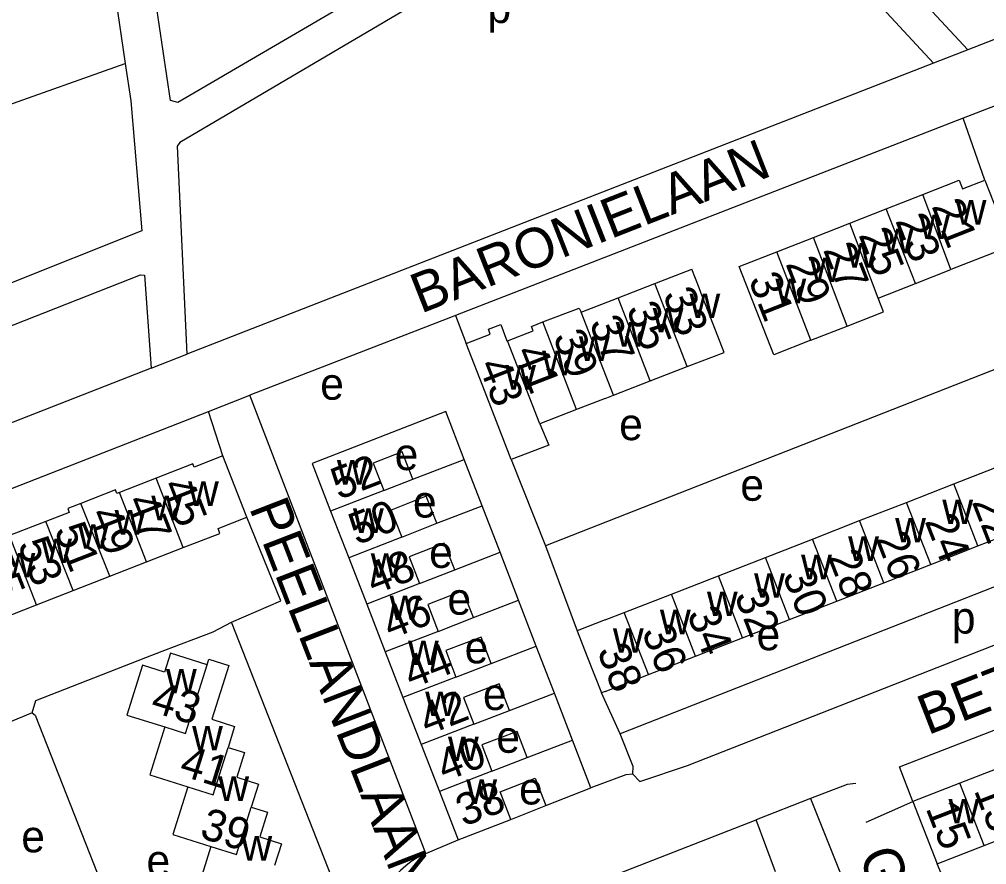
# Model space of a CAD drawing. Extents: x 159675 to 162108, y 386471 to 388472.
# Drawn here: x 159926.4 to 160047.9, y 387852.8 to 387958.9 of the extents above; entities that cross this region are included whole.
import ezdxf

# ---------------------------------------------------------------- set-up
doc = ezdxf.new("R2010")
doc.units = 0
for name, color, linetype in [('BLT_Basislijn', 7, 'Continuous'), ('BLT_Bebouwing', 7, 'Continuous'), ('BLT_Centroide', 7, 'Continuous'), ('BLT_Huisnummer', 7, 'Continuous'), ('BLT_Huisnummer_ tussenligend', 7, 'Continuous'), ('BLT_Onderverdeling_panden', 7, 'Continuous'), ('BLT_Straatnaam', 7, 'Continuous')]:
    doc.layers.add(name, color=color, linetype=linetype)

msp = doc.modelspace()

# ---------------------------------------------------------------- linework, layer by layer
at = {"layer": 'BLT_Basislijn'}
for p, q in [((159937.34, 387969.56), (159939.72, 387953.37)), ((160045.55, 387955.08), (160041.22, 387953.41)), ((159875.13, 387930.57), (159939.72, 387953.37)), ((160041.22, 387953.41), (159947.46, 387916.89)), ((160044.96, 387946.51), (159981.2, 387921.74)), ((159981.2, 387921.74), (159982.53, 387918.22)), ((159942.96, 387915.11), (159947.46, 387916.89)), ((159942.96, 387915.11), (159888.37, 387893.86)), ((159950.16, 387909.67), (159955.38, 387911.75)), ((159977.47, 387854.16), (159955.38, 387911.75)), ((159988.19, 387903.64), (159992.49, 387892.81)), ((159992.49, 387892.81), (159996.49, 387882.13)), ((159969.07, 387842.49), (159953.09, 387883.22)), ((160001.89, 387869.2), (159999.53, 387874.34)), ((159928.02, 387871.83), (159914.87, 387866.46)), ((159988.17, 387858.45), (159992.55, 387860.2)), ((160025.79, 387861.07), (160018.96, 387858.41)), ((160025.79, 387861.07), (160030.79, 387848.61)), ((160032.78, 387858.09), (160038.65, 387860.72)), ((159983.73, 387844.68), (160018.96, 387858.41)), ((160021.4, 387851.85), (160018.96, 387858.41)), ((159977.47, 387854.16), (159981.54, 387855.87)), ((159977.18, 387854.04), (159977.47, 387854.16)), ((160046.65, 387841.16), (160041.69, 387852.88))]:
    msp.add_line(p, q, dxfattribs=at)
for points in [[(160052.47, 388001.96), (160054, 387997.35), (160064.04, 387967.73), (160064.39, 387965.58), (160063.28, 387963.01), (160061.73, 387961.45), (160045.55, 387955.08)], [(160031.73, 387996.24), (160030.42, 387992.77), (160023.8, 387979.49), (160024.35, 387977.93), (160045.55, 387955.08)], [(160026.3, 387994.79), (160025.05, 387991.3), (160019.74, 387980.33), (159991.38, 387974.82), (159946.32, 387948.47), (159945.42, 387948.74), (159942.18, 387970.46)], [(160041.22, 387953.41), (160020.93, 387975.35), (159991.48, 387969.93), (159946.57, 387943.44), (159946.25, 387943.02), (159947.46, 387916.89)], [(160094.76, 387965.74), (160094.49, 387965.65), (160044.96, 387946.51)], [(159939.72, 387953.37), (159940.41, 387948.7), (159941.79, 387932.35), (159890.14, 387911.77), (159883.72, 387909.41), (159882.62, 387909.23), (159875.13, 387930.57)], [(160047.68, 387938.74), (160044.96, 387946.51)], [(159888.37, 387893.86), (159884.47, 387903.08), (159884.48, 387904.38), (159941.64, 387926.84), (159942.14, 387926.81), (159942.96, 387915.11)], [(159981.2, 387921.74), (159980.78, 387921.58), (159955.38, 387911.75)], [(160052.62, 387916.42), (160051.72, 387916.06), (159992.49, 387892.81)], [(159899.12, 387860.49), (159890.88, 387882.13), (159890.9, 387885), (159892.43, 387887.13), (159950.16, 387909.67)], [(159952, 387904.12), (159950.16, 387909.67)], [(160003.48, 387864.12), (160004.37, 387863.2), (160010.36, 387865.21), (160110.29, 387904.43), (160116.63, 387906.62), (160118.11, 387906.42)], [(159953.09, 387883.22), (159959.28, 387885.88), (159955.01, 387896.41)], [(160062.02, 387892.8), (160061.16, 387892.47), (160001.89, 387869.2)], [(159928.02, 387871.83), (159928.51, 387873.37), (159942.3, 387878.77), (159944.35, 387879.58), (159950.76, 387882.01), (159953.09, 387883.22)], [(160038.65, 387860.72), (160036.98, 387865.04), (160084.38, 387883.42)], [(159928.02, 387871.83), (159928.43, 387871.56), (159939.11, 387844.27), (159940.76, 387839.41), (159927.39, 387834.35)], [(160003.48, 387864.12), (160003.5, 387865.08), (160001.89, 387869.2)], [(160003.48, 387864.12), (160002.58, 387864.07), (159998.19, 387862.41)], [(160031.48, 387862.96), (160030.4, 387862.83), (160025.79, 387861.07)], [(159977.18, 387854.04), (159976.4, 387853.64), (159975.65, 387853.17), (159974.95, 387852.64), (159974.3, 387852.04), (159973.71, 387851.39), (159973.18, 387850.68), (159972.71, 387849.94), (159972.31, 387849.15), (159971.99, 387848.33), (159971.74, 387847.49), (159971.57, 387846.62), (159971.48, 387845.74), (159971.47, 387844.86), (159971.54, 387843.98), (159971.62, 387843.46)]]:
    msp.add_lwpolyline(points, dxfattribs=at)
at = {"layer": 'BLT_Bebouwing'}
for p, q in [((160035.3, 387935.14), (160039.88, 387936.94)), ((160030.72, 387933.34), (160035.3, 387935.14)), ((160026.15, 387931.54), (160030.72, 387933.34)), ((160021.57, 387929.74), (160026.15, 387931.54)), ((160006.25, 387925.75), (160010.88, 387927.54)), ((160038.99, 387925.76), (160043.42, 387927.5)), ((160001.62, 387923.95), (160006.25, 387925.75)), ((160034.3, 387923.92), (160038.99, 387925.76)), ((159996.99, 387922.15), (160001.62, 387923.95)), ((160025.85, 387918.62), (160030.41, 387920.41)), ((160005.67, 387913.51), (160010.3, 387915.31)), ((160001.04, 387911.71), (160005.67, 387913.51)), ((160000, 387911.31), (159996.41, 387909.92)), ((160000, 387911.31), (160001.04, 387911.71)), ((159996.41, 387909.92), (159991.78, 387908.12)), ((159984.55, 387897.85), (159982.31, 387903.67)), ((160043.77, 387900.58), (160049.68, 387902.89)), ((159943.61, 387901.29), (159939, 387899.49)), ((159972.21, 387899.74), (159975.86, 387901.18)), ((160037.86, 387898.27), (160043.77, 387900.58)), ((159986.8, 387892), (159984.55, 387897.85)), ((160031.95, 387895.97), (160037.86, 387898.27)), ((159965.52, 387897.15), (159967.79, 387891.31)), ((159929.75, 387895.85), (159925.17, 387894.1)), ((159974.48, 387893.91), (159978.86, 387895.64)), ((160026.04, 387893.66), (160031.95, 387895.97)), ((160046.81, 387892.79), (160052.72, 387895.09)), ((160020.13, 387891.35), (160026.04, 387893.66)), ((159942.4, 387890.78), (159947.01, 387892.58)), ((159989.12, 387885.99), (159986.8, 387892)), ((160040.9, 387890.48), (160046.81, 387892.79)), ((159937.79, 387888.98), (159942.4, 387890.78)), ((159967.79, 387891.31), (159970.05, 387885.49)), ((160014.22, 387889.05), (160020.13, 387891.35)), ((160034.99, 387888.18), (160040.9, 387890.48)), ((159976.7, 387888.07), (159981.11, 387889.79)), ((159933.18, 387887.18), (159937.79, 387888.98)), ((160008.31, 387886.74), (160014.22, 387889.05)), ((160029.08, 387885.87), (160034.99, 387888.18)), ((159928.58, 387885.38), (159933.18, 387887.18)), ((160002.4, 387884.44), (160008.31, 387886.74)), ((159991.34, 387880.22), (159989.12, 387885.99)), ((160023.17, 387883.56), (160029.08, 387885.87)), ((159923.97, 387883.58), (159928.58, 387885.38)), ((159970.05, 387885.49), (159972.38, 387879.48)), ((160000, 387883.5), (160002.4, 387884.44)), ((159979.03, 387882.06), (159983.45, 387883.79)), ((160000, 387883.5), (159996.71, 387882.21)), ((160017.26, 387881.26), (160023.17, 387883.56)), ((159996.71, 387882.21), (159996.49, 387882.13)), ((160011.35, 387878.95), (160017.26, 387881.26)), ((159972.38, 387879.48), (159974.6, 387873.75)), ((159993.62, 387874.3), (159991.34, 387880.22)), ((160005.44, 387876.65), (160011.35, 387878.95)), ((159981.24, 387876.33), (159985.69, 387878.03)), ((160000, 387874.52), (160005.44, 387876.65)), ((159974.6, 387873.75), (159976.9, 387867.84)), ((159995.88, 387868.41), (159993.62, 387874.3)), ((160000, 387874.52), (159999.53, 387874.34)), ((159983.5, 387870.4), (159987.97, 387872.11)), ((159976.9, 387867.84), (159979.18, 387861.97)), ((159998.19, 387862.41), (159995.88, 387868.41)), ((159985.76, 387864.52), (159990.21, 387866.21)), ((160050.47, 387865.31), (160044.56, 387863.02)), ((160044.56, 387863.02), (160038.65, 387860.72)), ((159979.18, 387861.97), (159981.54, 387855.87)), ((159992.55, 387860.2), (159998.19, 387862.41)), ((160038.65, 387860.72), (160041.69, 387852.88)), ((159981.54, 387855.87), (159988.17, 387858.45)), ((160047.61, 387855.18), (160053.52, 387857.47)), ((160041.69, 387852.88), (160047.61, 387855.18))]:
    msp.add_line(p, q, dxfattribs=at)
for points in [[(160039.88, 387936.94), (160044.46, 387938.74), (160044.89, 387937.64), (160047.68, 387938.74)], [(160047.68, 387938.74), (160050.94, 387930.46)], [(160025.85, 387918.62), (160021.19, 387916.79), (160016.83, 387927.87), (160021.57, 387929.74)], [(160050.94, 387930.46), (160043.42, 387927.5)], [(160010.3, 387915.31), (160014.93, 387917.1), (160012.67, 387922.92), (160012.06, 387924.49), (160011.79, 387925.19), (160010.88, 387927.54)], [(160030.41, 387920.41), (160034.97, 387922.21), (160034.3, 387923.92)], [(159992.19, 387920.92), (159996.72, 387922.67), (159996.99, 387922.15)], [(159987.73, 387918.56), (159990.97, 387919.79), (159990.75, 387920.36), (159992.19, 387920.92)], [(159982.53, 387918.22), (159985.57, 387919.39), (159985.33, 387920), (159986.88, 387920.6), (159987.67, 387918.54), (159987.73, 387918.56)], [(159988.19, 387903.64), (159984.91, 387912.1), (159982.53, 387918.22)], [(159982.31, 387903.67), (159980, 387909.68), (159963.19, 387903.16), (159965.52, 387897.15)], [(159991.78, 387908.12), (159992.91, 387905.47), (159988.19, 387903.64)], [(159952, 387904.12), (159948.37, 387902.7), (159948.21, 387903.09), (159943.61, 387901.29)], [(159955.01, 387896.41), (159952, 387904.12)], [(159975.86, 387901.18), (159974.52, 387904.63), (159970.87, 387903.21), (159972.21, 387899.74)], [(159939, 387899.49), (159938.67, 387899.36), (159938.48, 387899.84), (159934.14, 387898.14)], [(159978.86, 387895.64), (159977.52, 387899.03), (159973.14, 387897.3), (159974.48, 387893.91)], [(159934.14, 387898.14), (159932.5, 387897.51), (159932.7, 387897), (159929.75, 387895.85)], [(159947.01, 387892.58), (159951.62, 387894.37), (159951.38, 387894.99), (159955.01, 387896.41)], [(159981.11, 387889.79), (159979.8, 387893.15), (159975.39, 387891.43), (159976.7, 387888.07)], [(159983.45, 387883.79), (159982.13, 387887.17), (159977.71, 387885.45), (159979.03, 387882.06)], [(159996.49, 387882.13), (159997.71, 387879), (159999.53, 387874.34)], [(159985.69, 387878.03), (159984.42, 387881.35), (159979.97, 387879.65), (159981.24, 387876.33)], [(159950.01, 387877.88), (159945.41, 387879.33), (159944.66, 387876.94), (159941.89, 387877.81), (159939.93, 387871.55), (159944.69, 387870.06)], [(159950.01, 387877.88), (159950.23, 387878.58), (159952.74, 387877.79), (159950.62, 387871.03), (159953.46, 387870.14), (159952.63, 387867.5)], [(159987.97, 387872.11), (159986.68, 387875.49), (159982.21, 387873.77), (159983.5, 387870.4)], [(159944.69, 387870.06), (159942.8, 387864.03), (159947.57, 387862.54)], [(159990.21, 387866.21), (159988.96, 387869.49), (159984.51, 387867.81), (159985.76, 387864.52)], [(159952.63, 387867.5), (159954.72, 387866.85), (159953.75, 387863.74), (159956.46, 387862.89), (159955.54, 387859.97)], [(159947.57, 387862.54), (159945.7, 387856.56), (159950.49, 387855.06)], [(159988.17, 387858.45), (159986.83, 387861.92), (159991.22, 387863.62), (159992.55, 387860.2)], [(159955.54, 387859.97), (159957.58, 387859.34), (159956.61, 387856.25), (159959.35, 387855.39), (159958.49, 387852.66)], [(159950.49, 387855.06), (159948.63, 387849.11), (159953.47, 387847.6)]]:
    msp.add_lwpolyline(points, dxfattribs=at)
at = {"layer": 'BLT_Onderverdeling_panden'}
for p, q in [((160043.42, 387927.5), (160039.88, 387936.94)), ((160038.99, 387925.76), (160035.3, 387935.14)), ((160034.3, 387923.92), (160030.72, 387933.34)), ((160030.41, 387920.41), (160026.15, 387931.54)), ((160025.85, 387918.62), (160021.57, 387929.74)), ((160010.3, 387915.31), (160006.25, 387925.75)), ((160005.67, 387913.51), (160001.62, 387923.95)), ((160001.04, 387911.71), (159996.99, 387922.15)), ((159996.41, 387909.92), (159992.19, 387920.92)), ((159991.78, 387908.12), (159987.73, 387918.56)), ((159975.86, 387901.18), (159982.31, 387903.67)), ((159947.01, 387892.58), (159943.61, 387901.29)), ((160046.81, 387892.79), (160043.77, 387900.58)), ((159942.4, 387890.78), (159939, 387899.49)), ((159972.21, 387899.74), (159965.52, 387897.15)), ((159937.79, 387888.98), (159934.14, 387898.14)), ((159978.86, 387895.64), (159984.55, 387897.85)), ((160040.9, 387890.48), (160037.86, 387898.27)), ((159933.18, 387887.18), (159929.75, 387895.85)), ((160034.99, 387888.18), (160031.95, 387895.97)), ((159928.58, 387885.38), (159925.17, 387894.1)), ((159974.48, 387893.91), (159967.79, 387891.31)), ((160029.08, 387885.87), (160026.04, 387893.66)), ((159981.11, 387889.79), (159986.8, 387892)), ((160023.17, 387883.56), (160020.13, 387891.35)), ((159976.7, 387888.07), (159970.05, 387885.49)), ((160017.26, 387881.26), (160014.22, 387889.05)), ((160011.35, 387878.95), (160008.31, 387886.74)), ((159983.45, 387883.79), (159989.12, 387885.99)), ((160005.44, 387876.65), (160002.4, 387884.44)), ((159979.03, 387882.06), (159972.38, 387879.48)), ((159985.69, 387878.03), (159991.34, 387880.22)), ((159981.24, 387876.33), (159974.6, 387873.75)), ((159987.97, 387872.11), (159993.62, 387874.3)), ((159983.5, 387870.4), (159976.9, 387867.84)), ((159990.21, 387866.21), (159995.88, 387868.41)), ((159985.76, 387864.52), (159979.18, 387861.97)), ((160047.61, 387855.18), (160044.56, 387863.02))]:
    msp.add_line(p, q, dxfattribs=at)
for points in [[(159944.69, 387870.06), (159947.3, 387869.24), (159950.01, 387877.88)], [(159947.57, 387862.54), (159950.76, 387861.54), (159952.63, 387867.5)], [(159950.49, 387855.06), (159953.69, 387854.06), (159955.54, 387859.97)]]:
    msp.add_lwpolyline(points, dxfattribs=at)

# ---------------------------------------------------------------- texts
at = {"layer": 'BLT_Centroide'}
for s, p in [('p', (159985.22, 387958.47)), ('w', (160044.02, 387933.16)), ('w', (160039.44, 387931.34)), ('w', (160034.86, 387929.55)), ('w', (160030.28, 387927.75)), ('w', (160025.7, 387925.94)), ('w', (160021.38, 387923.27)), ('w', (160010.59, 387921.42)), ('w', (160005.97, 387919.62)), ('w', (160001.33, 387917.83)), ('w', (159996.7, 387916.03)), ('w', (159992.08, 387914.23)), ('w', (159987.44, 387912.44)), ('e', (159964.21, 387911.16)), ('e', (160001.76, 387906.08)), ('e', (159973.56, 387902.32)), ('w', (159966.31, 387900.51)), ('e', (160016.98, 387898.47)), ('w', (159947.61, 387897.83)), ('w', (159943, 387896.03)), ('e', (159975.86, 387896.36)), ('w', (160042.34, 387895.53)), ('w', (159938.39, 387894.23)), ('w', (159968.33, 387894.44)), ('w', (159933.78, 387892.44)), ('w', (160036.42, 387893.23)), ('w', (159929.17, 387890.64)), ('e', (159977.89, 387890.04)), ('w', (160030.52, 387890.92)), ('w', (159924.56, 387888.84)), ('w', (159970.56, 387888.79)), ('w', (160024.61, 387888.61)), ('w', (160018.7, 387886.3)), ('e', (159980.19, 387884.16)), ('w', (160012.78, 387884)), ('w', (159972.93, 387883.49)), ('w', (160006.88, 387881.7)), ('p', (160043.54, 387881.79)), ('w', (160000.97, 387879.39)), ('e', (160019.01, 387879.7)), ('w', (159975.24, 387877.84)), ('e', (159982.35, 387878.05)), ('w', (159944.84, 387874.28)), ('e', (159984.65, 387872.19)), ('w', (159977.4, 387871.42)), ('w', (159948.12, 387867.12)), ('e', (159986.33, 387866.82)), ('w', (159980.26, 387865.77)), ('w', (159951.41, 387860.78)), ('w', (159982.56, 387860.4)), ('e', (159989.19, 387860.33)), ('w', (160043.12, 387857.95)), ('e', (159926.67, 387854.32)), ('w', (159954.31, 387853.28)), ('e', (159942.39, 387851.28))]:
    msp.add_text(s, height=4, dxfattribs=at).set_placement(p)
at = {"layer": 'BLT_Huisnummer'}
for s, rotation, p in [('21', 291.4613, (160040.96, 387935.48)), ('25', 291.4634, (160031.79, 387931.87)), ('31', 291.4575, (160017.96, 387926.24)), ('33', 291.2142, (160007.2, 387924.37)), ('37', 291.2124, (159997.97, 387920.83)), ('43', 291.2127, (159984.03, 387915.53)), ('52', 21.2174, (159966.54, 387898.55)), ('45', 291.3146, (159944.26, 387900.42)), ('22', 291.3193, (160046.02, 387898.33)), ('49', 291.3123, (159935.2, 387896.84)), ('53', 291.3158, (159926.17, 387893)), ('26', 291.3129, (160033.93, 387893.72)), ('30', 291.3154, (160022.23, 387889.15)), ('46', 21.2261, (159973.02, 387881.04)), ('34', 291.3154, (160010.24, 387884.28)), ('38', 291.3098, (159998.95, 387879.64)), ('43', 342.6014, (159942.74, 387872.06)), ('42', 21.2212, (159977.63, 387868.98)), ('38', 21.2163, (159982.23, 387857.51)), ('15', 291.2258, (160040.22, 387859.87)), ('39', 342.6156, (159948.93, 387856.2))]:
    msp.add_text(s, height=4, rotation=rotation, dxfattribs=at).set_placement(p)
at = {"layer": 'BLT_Huisnummer_ tussenligend'}
for s, rotation, p in [('23', 291.4634, (160036.4, 387933.65)), ('27', 291.4581, (160027.34, 387930)), ('29', 291.4575, (160022.62, 387928.24)), ('35', 291.2142, (160002.62, 387922.57)), ('39', 291.2124, (159993.41, 387919.08)), ('41', 291.2124, (159988.6, 387917.18)), ('47', 291.3146, (159939.82, 387898.46)), ('50', 21.2127, (159968.78, 387892.86)), ('24', 291.3129, (160040.1, 387895.92)), ('51', 291.3123, (159930.77, 387894.81)), ('55', 291.3158, (159921.43, 387891.19)), ('48', 21.2181, (159970.93, 387886.61)), ('28', 291.3154, (160027.93, 387891.43)), ('32', 291.3154, (160016.19, 387886.57)), ('36', 291.3098, (160004.56, 387882.03)), ('44', 21.2172, (159975.65, 387874.84)), ('40', 21.2163, (159979.83, 387863.16)), ('41', 342.6, (159946.35, 387864.07)), ('13', 291.2258, (160046.28, 387862.11))]:
    msp.add_text(s, height=4, rotation=rotation, dxfattribs=at).set_placement(p)
at = {"layer": 'BLT_Straatnaam'}
for s, rotation, p in [('BARONIELAAN', 21.4668, (159976.85, 387921.94)), ('PEELLANDLAAN', 291.178, (159955.24, 387897.61)), ('BETUWELAAN', 21.2168, (160040.52, 387869.01)), ('GRAAFSCHAPSTRAAT', 291.1928, (160031.77, 387853.91))]:
    msp.add_text(s, height=5, rotation=rotation, dxfattribs=at).set_placement(p)

doc.saveas('drawing.dxf')
